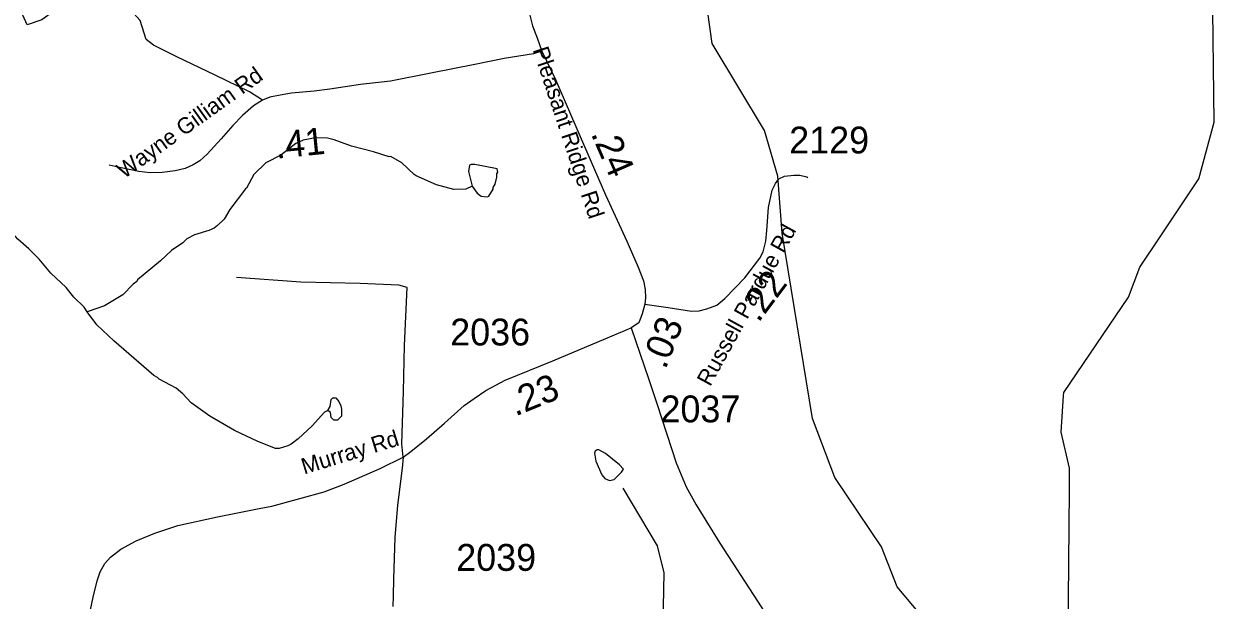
# Model space of a CAD drawing. Extents: x 1248224 to 1454986, y 825081 to 985870.
# Drawn here: x 1441138 to 1446678, y 939171 to 941854 of the extents above; entities that cross this region are included whole.
import ezdxf

# ---------------------------------------------------------------- set-up
doc = ezdxf.new("R2010")
doc.units = 0
for name, color, linetype in [('Exist Hydrographic Creek Single Shore', 7, 'Continuous'), ('Exist Hydrographic Misc Water Feature', 7, 'Continuous'), ('Exist Road Non-System Type 51', 7, 'Continuous'), ('Exist Road Secondary Mileage Hundredths English Label', 7, 'Continuous'), ('Exist Road Secondary Type 41 Attributed', 7, 'Continuous'), ('Exist Road Secondary Type 51 Attributed', 7, 'Continuous'), ('Exist Road Secondary Type 51 Label', 7, 'Continuous'), ('Exist Road Secondary Type 51 Number Label', 7, 'Continuous')]:
    doc.layers.add(name, color=color, linetype=linetype)

msp = doc.modelspace()

# ---------------------------------------------------------------- linework, layer by layer
at = {"layer": 'Exist Hydrographic Creek Single Shore'}
msp.add_lwpolyline([(1443779.3, 937638.9), (1444057.6, 937887.8), (1444099.6, 938330.1), (1443987.5, 938575.4), (1443990.6, 938739.4), (1444112.5, 938979.9), (1444118.6, 939298.3), (1444087.6, 939423.7), (1443926.5, 939692.8)], dxfattribs=at)
at = {"layer": 'Exist Hydrographic Misc Water Feature'}
for points in [[(1445789.6, 938637.5), (1445757.5, 938674.2), (1445718.6, 938806.4), (1445579.6, 938976.7), (1445307.6, 939106.9), (1445201.5, 939233.8), (1445129.6, 939419.1), (1444911.6, 939741.9), (1444807.5, 940016.5), (1444666.6, 940879.4), (1444646.6, 941145.8), (1444584.5, 941357.1), (1444341.6, 941762.6), (1444320.7, 941906.4), (1444286.5, 942321.9), (1444401.5, 942660.9), (1444414.6, 942943), (1444305.6, 943339.1), (1444344.5, 943588), (1444443.6, 943986.4)], [(1446425.6, 940862.3), (1446605.5, 941132.6), (1446677.6, 941397.1), (1446667.6, 942175.3), (1446580.5, 942393.7), (1446577.5, 942669.5), (1446408.6, 942978.3), (1446396.6, 943221.5), (1446622.6, 943699.5), (1446617.5, 943860.5)], [(1443224.8, 941098), (1443194.6, 941084.5), (1443138.5, 941083.5), (1443058.9, 941104.9), (1442963.7, 941146.8), (1442953.8, 941152.9), (1442896.8, 941207.6), (1442845.2, 941236.9), (1442837.9, 941235.8), (1442765.6, 941258.4), (1442662.1, 941284.3), (1442582.6, 941313.8), (1442550.7, 941322.3), (1442494.7, 941323.3), (1442438.6, 941312.4), (1442404.3, 941297), (1442333.4, 941242.2), (1442264.7, 941207.5), (1442207.8, 941152.5), (1442174.7, 941089.1), (1442169.6, 941086.8), (1442096.9, 940990.4), (1442070.2, 940944.9), (1442039.6, 940915.4), (1442023.4, 940903.7), (1441999.2, 940892.1), (1441932.9, 940871.3), (1441896.6, 940854), (1441878.3, 940834.3), (1441825.7, 940799.2), (1441774.2, 940751.4), (1441667.3, 940662), (1441663.2, 940654.1), (1441647, 940642.4), (1441598.2, 940593.2), (1441513.2, 940540.7), (1441433, 940512.9)], [(1443224.8, 941098), (1443248.2, 941065.6), (1443265.9, 941051.2), (1443293.9, 941048.7), (1443302, 941052.6), (1443322.5, 941084.2), (1443322.7, 941092.2), (1443331, 941108), (1443339.6, 941139.9), (1443339.8, 941155.9), (1443344, 941163.8), (1443340.2, 941179.9), (1443236.5, 941199.8), (1443220.5, 941200.1), (1443212.5, 941196.3), (1443208, 941166.4), (1443224.8, 941098)], [(1441433, 940512.9), (1441419, 940534.5), (1441369.9, 940581.3), (1441334.7, 940626.1), (1441263.8, 940693.4), (1441209, 940758.4), (1441161.8, 940807.3), (1441110.6, 940852.2), (1441055.7, 940913.3), (1440992.6, 940966.4), (1440945.1, 940995.3), (1440882, 941048.5), (1440843.1, 941074.1)], [(1445976.6, 940123), (1445977.6, 940137.4), (1446278.6, 940581), (1446331.6, 940721.1), (1446425.6, 940862.3)], [(1442552.7, 940053.6), (1442536.6, 940046), (1442479.5, 939982.9), (1442414.5, 939922.1), (1442382, 939896.7), (1442365.9, 939888.9), (1442325.7, 939877.6), (1442309.7, 939877.9), (1442226.9, 939910.1), (1442119.1, 939961.5), (1442004.3, 940027.6), (1441917.3, 940089.2), (1441878.1, 940131.9), (1441846.6, 940158.5), (1441767.3, 940200), (1441759.4, 940208.2), (1441743.5, 940216.4), (1441557.2, 940378.4), (1441477.7, 940453.4), (1441433, 940512.9)], [(1442552.7, 940053.6), (1442563, 940073.4), (1442567.6, 940105.4), (1442575.7, 940113.2), (1442589.8, 940113), (1442603.4, 940096.7), (1442613.2, 940076.5), (1442616.9, 940060.4), (1442616.2, 940028.4), (1442598, 940008.7), (1442579.9, 940009.2), (1442568.2, 940021.4), (1442564.6, 940045.4), (1442552.7, 940053.6)], [(1446003.7, 939683.4), (1446004.6, 939785.5), (1445965.6, 939953.7), (1445976.6, 940123)], [(1443915.2, 939762.3), (1443919.8, 939766.7), (1443928, 939780.5), (1443910.3, 939800.8), (1443845.2, 939854), (1443813.5, 939870.6), (1443805.5, 939870.7), (1443797.4, 939864.9), (1443793.2, 939855), (1443800.6, 939818.9), (1443827.5, 939754.3), (1443841.2, 939738.1), (1443863.1, 939727.6), (1443885.1, 939733.3), (1443915.2, 939762.3)], [(1445997.6, 939007.1), (1446003.7, 939683.4)]]:
    msp.add_lwpolyline(points, dxfattribs=at)
at = {"layer": 'Exist Road Non-System Type 51'}
for points in [[(1442248.4, 941499.6), (1442187.4, 941537.6), (1442028.9, 941615.7), (1441850.3, 941701.3), (1441742.1, 941754.2), (1441706.9, 941781.9), (1441679.2, 941870), (1441636.5, 941917.8), (1441593.7, 941925.4), (1441515.7, 941922.8), (1441435.2, 941940.5), (1441354.7, 941937.9), (1441284.2, 941917.8), (1441221.4, 941872.5), (1441153.4, 941849.8), (1441133.3, 941895.1), (1441166, 941968.2), (1441173.6, 941998.4), (1441161, 942041.2), (1441110.7, 942026.1)], [(1442903.3, 939836.8), (1442896.5, 939898.7), (1442904.1, 940142.9), (1442909.1, 940356.9), (1442921.7, 940626.3), (1442882.4, 940638.3), (1442703.8, 940645.9), (1442427, 940650.9), (1442127.7, 940673.6)]]:
    msp.add_lwpolyline(points, dxfattribs=at)
at = {"layer": 'Exist Road Secondary Type 41 Attributed'}
for points in [[(1443548.9, 941726.2), (1443510.6, 941714.8), (1443373.1, 941692.4), (1443237.1, 941665.5), (1443032.3, 941625.1), (1442844, 941587.7), (1442705, 941571.2), (1442562.3, 941550.5), (1442489, 941541.5), (1442382.9, 941531), (1442330.6, 941522.1), (1442282.8, 941513.1), (1442248.4, 941499.6), (1442206.5, 941472.7), (1442155.7, 941427.8), (1442110.9, 941381.5), (1442055.6, 941318.6), (1441990.4, 941247.2), (1441957.5, 941215.8), (1441926.1, 941197.8), (1441888.8, 941181.4), (1441842.4, 941169.4), (1441781.1, 941161.9), (1441725.8, 941160.5), (1441673.5, 941166.4), (1441591.3, 941184.4), (1441534.9, 941196.5)], [(1442903.3, 939836.8), (1442898.5, 939785.6), (1442877.4, 939613.5), (1442864.1, 939462.4), (1442858.3, 939271.1), (1442856.4, 939190.7), (1442855.4, 939141.9)]]:
    msp.add_lwpolyline(points, dxfattribs=at)
at = {"layer": 'Exist Road Secondary Type 51 Attributed'}
for points in [[(1443490.6, 941901.2), (1443505.5, 941844.4), (1443528, 941784.6), (1443548.9, 941726.2)], [(1443548.9, 941726.2), (1443612.4, 941594.4), (1443727.5, 941329.7), (1443845.6, 941058.9), (1443943.9, 940843), (1443996.3, 940721.9), (1444021.7, 940657.6), (1444029.1, 940617.2), (1444030.6, 940578.3), (1444027.6, 940549.9)], [(1444027.6, 940549.9), (1444136.6, 940534.3), (1444244.6, 940516.1), (1444280.9, 940518.1), (1444317.2, 940526.7), (1444363.1, 940544.8), (1444400.3, 940575.4), (1444494, 940672), (1444562.6, 940763.5), (1444578.9, 940793.1), (1444591.3, 940841.9), (1444595.1, 940892.6), (1444602.8, 940999.7), (1444619.8, 941079.6), (1444636.1, 941110.2), (1444651.4, 941133.1), (1444677.2, 941145.6), (1444722.1, 941150.3), (1444749.8, 941149.4), (1444781.4, 941141.7), (1444786, 941138.5)], [(1444027.6, 940549.9), (1444015.7, 940504.1), (1443999.3, 940462.2), (1443964.9, 940438.3)], [(1442903.3, 939836.8), (1442939.2, 939863.7), (1443012.1, 939923), (1443095.8, 939994.8), (1443187, 940077.1), (1443233.3, 940110), (1443288.6, 940147.4), (1443377.7, 940194.7), (1443600.4, 940285.9), (1443847, 940389.1), (1443964.9, 940438.3)], [(1443964.9, 940438.3), (1443986.4, 940375.5), (1444044.7, 940203.3), (1444084.8, 940082.8), (1444174.5, 939809.9), (1444220.3, 939699.5), (1444266.2, 939614.4), (1444377.1, 939436.5), (1444552.7, 939166.4), (1444720.8, 938903.9), (1444798, 938782), (1444816.1, 938734.2), (1444831.4, 938683.5), (1444845.8, 938605.1), (1444868.7, 938513.3), (1444912.6, 938319.6), (1444958.5, 938108.5), (1445017.7, 937829.8), (1445105.2, 937396.9), (1445123, 937284.5), (1445141.1, 937201.1), (1445164.7, 937005.4)], [(1441414.5, 938964.2), (1441460.9, 939185.6), (1441478.8, 939261.8), (1441493.7, 939303.7), (1441514.7, 939341.1), (1441541.6, 939371), (1441588.8, 939409.2), (1441660.6, 939448.1), (1441747.3, 939482.5), (1441854.9, 939518.4), (1442038.7, 939558.8), (1442233, 939597.7), (1442292, 939609.4), (1442422.1, 939643.8), (1442535.7, 939675.2), (1442628.3, 939711.1), (1442795.7, 939784.4), (1442903.3, 939836.8)]]:
    msp.add_lwpolyline(points, dxfattribs=at)

# ---------------------------------------------------------------- texts
at = {"layer": 'Exist Road Secondary Mileage Hundredths English Label'}
for s, rotation, p in [('.41', 5.6351, (1442313.2, 941226.3)), ('.24', 293.5633, (1443775.5, 941342.8)), ('.22', 53.0989, (1444556.6, 940459.5)), ('.03', 68.5677, (1444124.2, 940241.9)), ('.23', 22.2797, (1443425.1, 940025.8))]:
    msp.add_text(s, height=125, rotation=rotation, dxfattribs=at).set_placement(p)
at = {"layer": 'Exist Road Secondary Type 51 Label'}
for s, rotation, p in [('Pleasant Ridge Rd', 288.404, (1443505.5, 941733.7)), ('Wayne Gilliam Rd', 35.5895, (1441604.9, 941130.8)), ('Russell Pardue Rd', 61.1711, (1444331.9, 940162.1)), ('Murray Rd', 17.0301, (1442442.5, 939756))]:
    msp.add_text(s, height=75, rotation=rotation, dxfattribs=at).set_placement(p)
at = {"layer": 'Exist Road Secondary Type 51 Number Label'}
for s, p in [('2129', (1444699.8, 941250.7)), ('2036', (1443122.2, 940356.8)), ('2037', (1444100.8, 939999)), ('2039', (1443150.2, 939307.7))]:
    msp.add_text(s, height=125, dxfattribs=at).set_placement(p)

doc.saveas('drawing.dxf')
